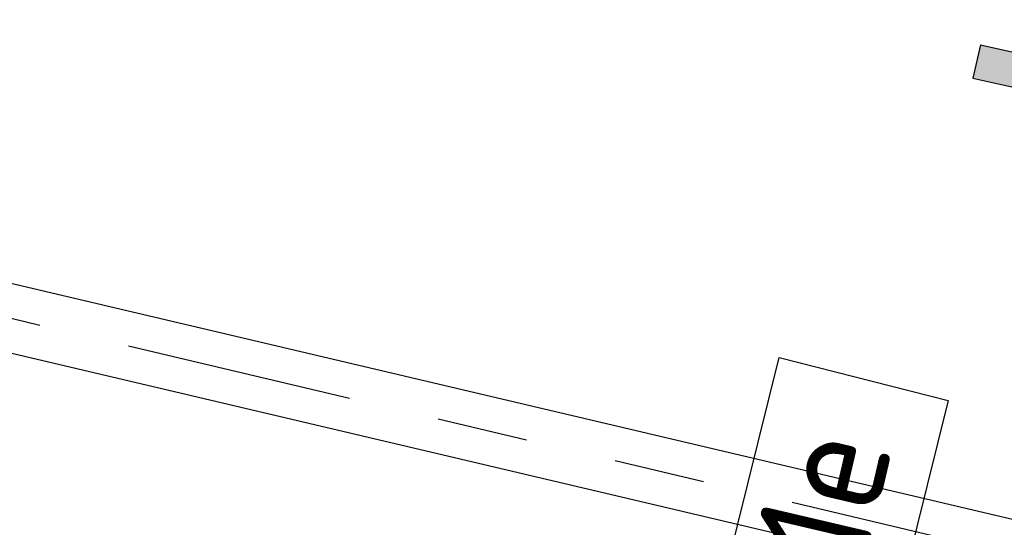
# Model space of a CAD drawing. Header units: metres. Extents: x 116958 to 118326, y 475500 to 477904.
# Tile 472 of 656: x 117572.51 to 117576.85, y 476741.96 to 476744.2. Entities that reach past the tile are written whole.
import ezdxf

# ---------------------------------------------------------------- set-up
doc = ezdxf.new("R2010")
doc.units = ezdxf.units.M
doc.header["$LTSCALE"] = 0.2
doc.linetypes.add('VH-TROTTOIRBAND_130-150', pattern=[15, 5, -2, 2, -2, 2, -2])
for name, color, linetype in [('N-WE-IE-MEUBILAIR_WEGMEUBILAIR_VERKEERSBORD-G', 7, 'Continuous'), ('N-WE-VH-GOOT_TEGEL-150', 251, 'Continuous'), ('N-WE-VH-KANTOPSLUITING_ACHTERKANTBAND-G', 251, 'Continuous'), ('N-WE-VH-KANTOPSLUITING_TROTTOIRBAND_130 150-G', 251, 'VH-TROTTOIRBAND_130-150'), ('N-WE-VW-MARKERING_PIJL-S', 1, 'Continuous')]:
    doc.layers.add(name, color=color, linetype=linetype)
doc.styles.get("Standard").update_dxf_attribs({"font": 'isocp.shx'})

# ---------------------------------------------------------------- blocks, each defined once
blk = doc.blocks.new('N-SVW-MARKERING_PIJL_RA_5.0')
at = {"layer": 'N-WE-VW-MARKERING_PIJL-S'}
blk.add_hatch(color=256, dxfattribs=at).paths.add_polyline_path([(3.8, -0.975), (2.6, -0.675), (3.2959, -0.675), (2.6959, -0.075), (0, -0.075), (0, 0.075), (3.55, 0.075), (4.3, -0.675), (5, -0.675)])
for p, q in [((0, 0.075), (3.55, 0.075)), ((0, 0.075), (0, -0.075)), ((0, -0.075), (2.6959, -0.075))]:
    blk.add_line(p, q, dxfattribs=at)

msp = doc.modelspace()

# ---------------------------------------------------------------- linework, layer by layer
at = {"layer": 'N-WE-IE-MEUBILAIR_WEGMEUBILAIR_VERKEERSBORD-G'}
msp.add_lwpolyline([(117575.4883, 476741.2332), (117575.8548, 476742.7109), (117576.5986, 476742.5218), (117576.232, 476741.0441)], close=True, dxfattribs=at)
at = {"layer": 'N-WE-VH-GOOT_TEGEL-150', "flags": 128}
msp.add_lwpolyline([(117555.6055, 476749.6854), (117555.6511, 476749.8283, -0.014857), (117555.7155, 476749.8056), (117569.7158, 476743.687), (117583.7154, 476740.3899)], format="xyb", dxfattribs=at)
at = {"layer": 'N-WE-VH-KANTOPSLUITING_ACHTERKANTBAND-G', "flags": 128}
msp.add_lwpolyline([(117582.6793, 476740.3257), (117569.6205, 476743.4013), (117555.6018, 476749.5279, 0.624933), (117554.4899, 476748.4799, 0.24113), (117556.9464, 476745.9736), (117577.7176, 476739.0398, -0.107437), (117579.9636, 476737.705), (117590.0083, 476735.3135, 0.211382), (117583.6407, 476740.0459)], format="xyb", dxfattribs=at)
at = {"layer": 'N-WE-VH-KANTOPSLUITING_TROTTOIRBAND_130 150-G', "flags": 128}
msp.add_lwpolyline([(117590.365, 476735.0744), (117579.8901, 476737.5683, 0.109098), (117577.6701, 476738.8976), (117556.8989, 476745.8314, -0.24113), (117554.3467, 476748.4352, -0.626311), (117555.6585, 476749.6668), (117569.6682, 476743.5442), (117582.7137, 476740.4717), (117583.6848, 476740.241)], format="xyb", dxfattribs=at)

# ---------------------------------------------------------------- block references
at = {"layer": 'N-WE-VW-MARKERING_PIJL-S', "rotation": 347.2595187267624}
msp.add_blockref('N-SVW-MARKERING_PIJL_RA_5.0', (117576.7236, 476744.0117), dxfattribs=at)

# ---------------------------------------------------------------- texts
at = {"layer": 'N-WE-IE-MEUBILAIR_WEGMEUBILAIR_VERKEERSBORD-G'}
msp.add_text('L51e', height=0.5, rotation=76.8394, dxfattribs=at).set_placement((117576.0825, 476741.1519))

doc.saveas('drawing.dxf')
